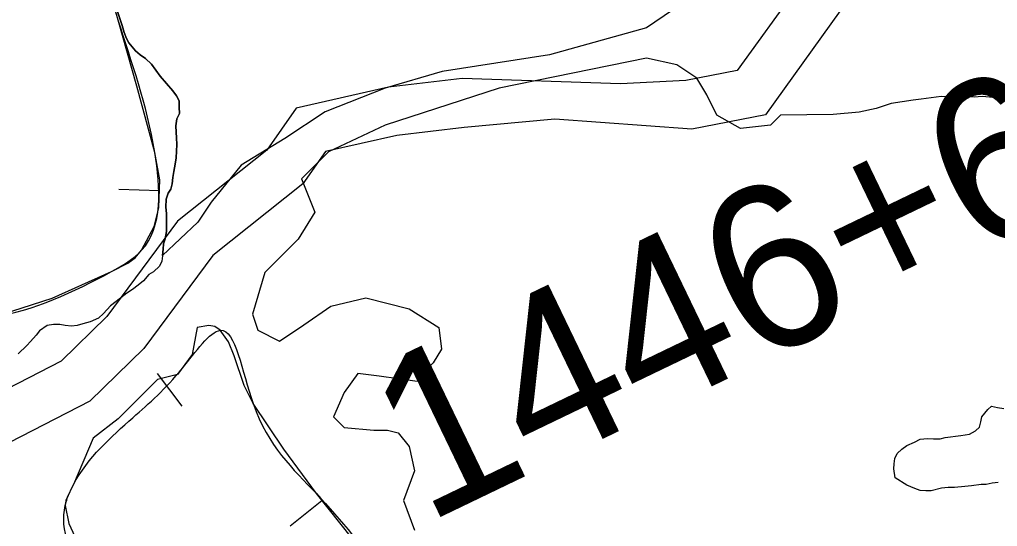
# Model space of a CAD drawing. Extents: x 3187622 to 3225504, y 800805 to 826213.
# Drawn here: x 3199360 to 3199961, y 814862 to 815173 of the extents above; entities that cross this region are included whole.
import ezdxf

# ---------------------------------------------------------------- set-up
doc = ezdxf.new("R2010")
doc.units = 0
for name, color, linetype in [('V-BORW-LINE', 7, 'Continuous'), ('V-ROAD-CNTR', 7, 'Continuous'), ('V-SITE-VEGE', 7, 'Continuous'), ('V-SURV-IDEN', 7, 'Continuous'), ('V-TOPO-SHOR', 7, 'Continuous')]:
    doc.layers.add(name, color=color, linetype=linetype)

msp = doc.modelspace()

# ---------------------------------------------------------------- linework, layer by layer
at = {"layer": 'V-BORW-LINE'}
for p, q in [((3199445.91, 815067.9), (3199420.92, 815068.67)), ((3199444.57, 814955.58), (3199459.64, 814935.63)), ((3199545.82, 814877.47), (3199526.29, 814861.87))]:
    msp.add_line(p, q, dxfattribs=at)
for points in [[(3199342.94, 814990.01), (3199380.02, 815001.97), (3199416.55, 815018.37), (3199426.52, 815023.52), (3199431, 815026.81), (3199435.02, 815031.34), (3199442.7, 815046.05), (3199445.59, 815057.44), (3199446.12, 815074.65), (3199443.12, 815091.49), (3199432.1, 815132.21), (3199420.63, 815172.88), (3199402.98, 815233.84), (3199384.63, 815294.6), (3199366.65, 815341.78), (3199330.71, 815408.69)], [(3199586.31, 814826.8), (3199542.39, 814881.78), (3199522.41, 814909.19), (3199503.49, 814937.18), (3199497.95, 814948.33), (3199491.92, 814966.56), (3199488.32, 814975), (3199483.36, 814982.17), (3199479.93, 814984.48), (3199476.34, 814985.18), (3199469.16, 814984.01), (3199466.14, 814967.24), (3199457.01, 814955.07), (3199444.84, 814952.03), (3199426.58, 814933.77), (3199420.49, 814927.68), (3199405.26, 814915.87), (3199393.11, 814887.33), (3199389.8, 814880.85), (3199388.48, 814877.63), (3199388.14, 814876.04), (3199388.1, 814874.47), (3199390.29, 814863.34), (3199399.18, 814844.37)]]:
    msp.add_lwpolyline(points, dxfattribs=at)
for points in [[(3198902.62, 815601.32), (3198853.16, 815707.39), (3198806.37, 815775.67), (3198739.46, 815849.95), (3198702.19, 815946.17), (3198670.88, 816012.08), (3198647.08, 816069.43), (3198621.14, 816124.54), (3198614.18, 816156.67), (3198641.03, 816184.43), (3198695.92, 816200.93), (3198728.41, 816220.59), (3198753, 816231.12), (3198773.46, 816231.35), (3198830.62, 816185.94), (3198871.02, 816117.39), (3198969.94, 815953.32), (3199041.15, 815812.01), (3199114.59, 815686.73), (3199191.89, 815575.53), (3199287.18, 815471.6), (3199384.63, 815294.6), (3199420.63, 815172.88), (3199443.12, 815091.49), (3199435.02, 815031.34), (3199416.55, 815018.37), (3199342.94, 814990.01), (3199293.65, 814994.12), (3199270.65, 815016.77), (3199218.23, 815108.69), (3199132.6, 815250.26), (3199082.28, 815352.32), (3199001.75, 815473.94), (3198902.62, 815601.32)], [(3199841.67, 814269.41), (3199819.04, 814314.66), (3199775.81, 814362.36), (3199719.36, 814411.16), (3199669.91, 814478.25), (3199641.98, 814500.67), (3199595.92, 814555.33), (3199566.98, 814618.55), (3199550.4, 814640.01), (3199497.53, 814709.26), (3199440.96, 814789.69), (3199388.1, 814874.47), (3199393.11, 814887.33), (3199429.62, 814928.45), (3199460.05, 814958.88), (3199483.36, 814982.17), (3199503.49, 814937.18), (3199542.39, 814881.78), (3199631.46, 814772.94), (3199723.73, 814673.31), (3199807.78, 814565.97), (3199890.43, 814485.57), (3199953.34, 814409.51), (3200029.71, 814306.3)]]:
    msp.add_spline(points, degree=3, dxfattribs=at)
at = {"layer": 'V-ROAD-CNTR'}
for points in [[(3200271.44, 815677.77), (3200238.7, 815617.42), (3200197.7, 815567.22), (3200138.3, 815524.8), (3200043.71, 815474.48), (3199959.26, 815373.98), (3199894.78, 815300.88), (3199864.29, 815255.35), (3199837.99, 815193.34), (3199800.96, 815141.79), (3199769.39, 815135.62), (3199729.37, 815133.61), (3199631.97, 815136.94), (3199586.66, 815131.6), (3199530, 815118.8), (3199512.02, 815092.88), (3199457.04, 815049.21), (3199413.59, 814990.72), (3199385.51, 814963.16), (3199272.02, 814904.91)], [(3200303.82, 815674.56), (3200263.73, 815600.63), (3200218.4, 815545.14), (3200154.13, 815499.24), (3200062.94, 815450.72), (3199981.99, 815354.4), (3199918.6, 815282.53), (3199890.79, 815241.02), (3199864.31, 815178.55), (3199818.39, 815114.63), (3199773.04, 815105.77), (3199688.97, 815112), (3199633.22, 815106.88), (3199591.74, 815101.99), (3199548, 815092.11), (3199534.14, 815072.14), (3199478.78, 815028.16), (3199436.28, 814970.95), (3199403.27, 814938.55), (3199275.93, 814873.2)]]:
    msp.add_lwpolyline(points, dxfattribs=at)
at = {"layer": 'V-SITE-VEGE'}
for p, q in [((3199772.06, 815186.56), (3199745.3, 815168.03)), ((3199423.02, 815169.48), (3199420.1, 815178.15)), ((3199424.23, 815165.23), (3199423.02, 815169.48)), ((3199425.63, 815161.63), (3199424.23, 815165.23)), ((3199745.3, 815168.03), (3199685.61, 815151.55)), ((3199427.2, 815158.83), (3199425.63, 815161.63)), ((3199431.33, 815154.04), (3199427.2, 815158.83)), ((3199434.05, 815151.55), (3199431.33, 815154.04)), ((3199437.41, 815149.21), (3199434.05, 815151.55)), ((3199441.08, 815145.72), (3199437.41, 815149.21)), ((3199446.47, 815138.47), (3199441.08, 815145.72)), ((3199685.61, 815151.55), (3199619.75, 815141.26)), ((3199619.75, 815141.26), (3199584.76, 815130.96)), ((3199454.1, 815129.39), (3199446.47, 815138.47)), ((3199456.47, 815126.25), (3199454.1, 815129.39)), ((3199584.76, 815130.96), (3199547.71, 815116.54)), ((3199458.04, 815123.3), (3199456.47, 815126.25)), ((3199458.13, 815119.39), (3199458.04, 815123.3)), ((3199458.22, 815115.49), (3199458.13, 815119.39)), ((3199547.71, 815116.54), (3199523.01, 815100.07)), ((3199455.96, 815107.9), (3199456.69, 815112.11)), ((3199456.69, 815112.11), (3199458.22, 815115.49)), ((3199456.21, 815103.99), (3199455.96, 815107.9)), ((3199456.47, 815100.58), (3199456.21, 815103.99)), ((3199456.71, 815096.34), (3199456.47, 815100.58)), ((3199523.01, 815100.07), (3199496.25, 815083.6)), ((3199456.23, 815088.23), (3199456.71, 815096.34)), ((3199455.66, 815084.34), (3199456.23, 815088.23)), ((3199454.21, 815076.08), (3199454.76, 815079.8)), ((3199454.76, 815079.8), (3199455.66, 815084.34)), ((3199496.25, 815083.6), (3199477.73, 815060.95)), ((3199453.8, 815072.19), (3199454.21, 815076.08)), ((3199451.25, 815066.38), (3199452.93, 815068.95)), ((3199452.93, 815068.95), (3199453.8, 815072.19)), ((3199449.95, 815057.79), (3199450.05, 815062.83)), ((3199450.05, 815062.83), (3199451.25, 815066.38)), ((3199450.2, 815053.89), (3199449.95, 815057.79)), ((3199477.73, 815060.95), (3199469.49, 815048.59)), ((3199450.38, 815046.25), (3199450.2, 815053.89)), ((3199469.49, 815048.59), (3199447.93, 815028.17)), ((3199450.31, 815042.84), (3199450.38, 815046.25)), ((3199448.54, 815035.4), (3199449.42, 815038.46)), ((3199449.42, 815038.46), (3199450.31, 815042.84)), ((3199447.93, 815028.17), (3199448.16, 815032.15)), ((3199448.16, 815032.15), (3199448.54, 815035.4))]:
    msp.add_line(p, q, dxfattribs=at)
for points in [[(3199966.74, 815125.03), (3199960.62, 815125.15), (3199951.44, 815125.94), (3199946.53, 815125.42), (3199926.31, 815125.81), (3199914.03, 815124.21), (3199909.12, 815123.69), (3199895.59, 815121.5), (3199886.34, 815118.61), (3199875.88, 815116.36), (3199859.92, 815114.83), (3199827.64, 815114.48), (3199821.46, 815108.31), (3199802.93, 815106.25), (3199788.53, 815114.48), (3199782.35, 815126.84), (3199776.18, 815137.14), (3199763.83, 815145.38), (3199745.3, 815149.49), (3199654.74, 815130.96), (3199584.76, 815108.31), (3199549.77, 815091.83), (3199533.3, 815075.36), (3199541.54, 815054.77), (3199531.24, 815038.3), (3199510.66, 815017.7), (3199503.13, 814992.12), (3199506.44, 814982.17), (3199519.71, 814975.53), (3199534.64, 814985.49), (3199551.22, 814997.1), (3199572.78, 815002.08), (3199599.32, 814995.44), (3199617.56, 814983.83), (3199619.22, 814970.55), (3199614.24, 814962.26)], [(3199614.24, 814962.26), (3199605.95, 814953.96), (3199604.29, 814950.65), (3199581.07, 814953.96), (3199567.81, 814955.62), (3199559.51, 814944.01), (3199552.88, 814929.08), (3199559.51, 814922.44), (3199577.76, 814920.78), (3199586.05, 814920.78), (3199592.68, 814919.12), (3199599.32, 814910.82), (3199602.63, 814895.89), (3199596, 814877.64), (3199602.63, 814859.39)]]:
    msp.add_lwpolyline(points, dxfattribs=at)
at = {"layer": 'V-TOPO-SHOR'}
for points in [[(3199420.1, 815178.15), (3199423.02, 815169.48), (3199424.23, 815165.23), (3199425.63, 815161.63), (3199427.2, 815158.83), (3199431.33, 815154.04)], [(3199431.33, 815154.04), (3199434.05, 815151.55), (3199437.41, 815149.21), (3199441.08, 815145.72), (3199446.47, 815138.47), (3199454.1, 815129.39), (3199456.47, 815126.25), (3199458.04, 815123.3), (3199458.13, 815119.39), (3199458.22, 815115.49), (3199456.69, 815112.11), (3199455.96, 815107.9), (3199456.21, 815103.99), (3199456.47, 815100.58), (3199456.71, 815096.34), (3199456.23, 815088.23), (3199455.66, 815084.34), (3199454.76, 815079.8), (3199454.21, 815076.08), (3199453.8, 815072.19), (3199452.93, 815068.95), (3199451.25, 815066.38), (3199450.05, 815062.83), (3199449.95, 815057.79), (3199450.2, 815053.89), (3199450.38, 815046.25), (3199450.31, 815042.84), (3199449.42, 815038.46), (3199448.54, 815035.4), (3199448.16, 815032.15), (3199447.91, 815027.93), (3199447.52, 815024.69), (3199446, 815021.63), (3199442.2, 815018.13), (3199439.4, 815016.39), (3199436.08, 815012.56), (3199432.78, 815010.02), (3199429.47, 815007.32), (3199426.01, 815004.95), (3199419.42, 814999.88), (3199415.95, 814997.18), (3199411.64, 814992.55), (3199408.49, 814989.69), (3199403.41, 814987.35), (3199398.83, 814986.14), (3199395.4, 814985.07), (3199391.82, 814984.81), (3199388.09, 814985.21), (3199384.69, 814985.76), (3199380.79, 814985.84), (3199376.88, 814985.1), (3199372.26, 814981.78), (3199370.1, 814979.22), (3199366.77, 814975.22), (3199364.45, 814972.83), (3199359.15, 814967.72)], [(3199938.39, 814917.49), (3199943.83, 814918.29), (3199947.48, 814920.47), (3199949.79, 814922.69), (3199950.75, 814925.83), (3199951.27, 814928.98), (3199954.96, 814933.43), (3199957.27, 814935.65), (3199960.86, 814934.67), (3199964.92, 814934.14)], [(3199930.54, 814885.56), (3199926.47, 814885.18), (3199920.11, 814883.5), (3199916.95, 814883.56), (3199913.34, 814883.63), (3199910.2, 814885.05), (3199905.27, 814886.95), (3199898.13, 814891.6), (3199897.33, 814897.04), (3199897.39, 814900.21), (3199897.9, 814903.36), (3199899.32, 814906.49), (3199902.08, 814909.15), (3199905.29, 814911.35), (3199909.85, 814913.52), (3199913.5, 814915.26), (3199918.02, 814915.62), (3199921.63, 814915.55), (3199925.7, 814915.47), (3199928.88, 814916.31), (3199938.39, 814917.49)], [(3199961.33, 814888.58), (3199957.71, 814888.2), (3199954.08, 814887.36), (3199950.91, 814887.42), (3199945.02, 814886.63), (3199940.95, 814886.26), (3199934.61, 814885.48), (3199930.54, 814885.56)]]:
    msp.add_lwpolyline(points, dxfattribs=at)

# ---------------------------------------------------------------- texts
at = {"layer": 'V-SURV-IDEN'}
for s, rotation, p in [('1446+69.6', 25.71148, (3199609.48, 814863)), ('1448+09.0', 11.43555, (3199756.7, 814694.49))]:
    msp.add_text(s, height=100, rotation=rotation, dxfattribs=at).set_placement(p)

doc.saveas('drawing.dxf')
